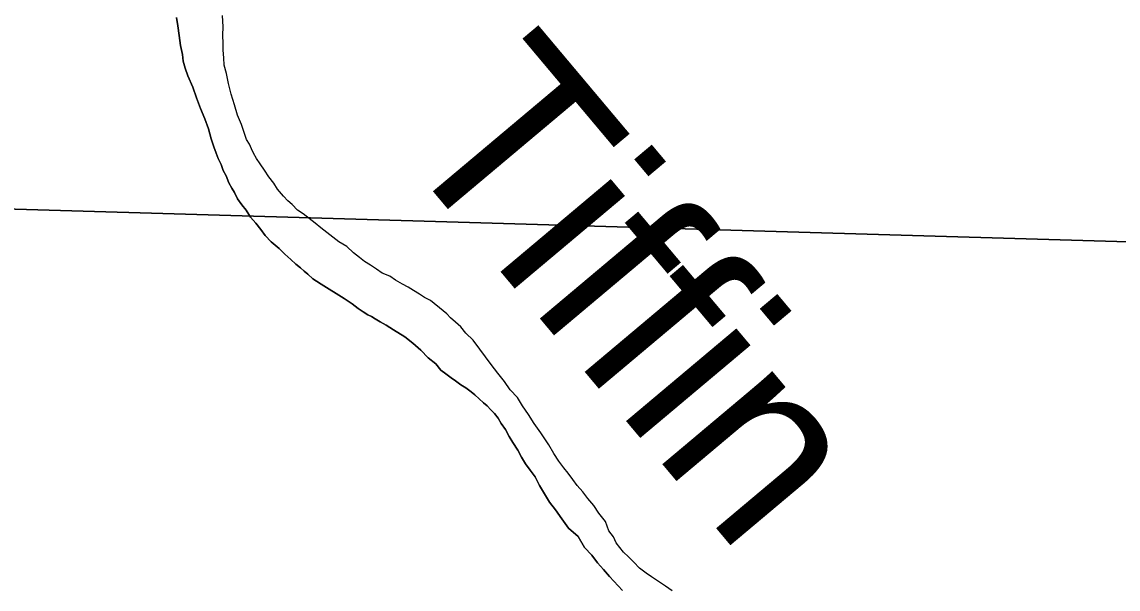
# Model space of a CAD drawing. Extents: x 2.4 to 73.1, y 4.5 to 25.6.
# Drawn here: x 34.688 to 34.9648, y 24.0025 to 24.1457 of the extents above; entities that cross this region are included whole.
import ezdxf

# ---------------------------------------------------------------- set-up
doc = ezdxf.new("R2010")
doc.units = 0
for name, color, linetype in [('GM_X_Major_River', 7, 'Continuous'), ('GM_X_Major_River_Text', 7, 'Continuous'), ('GM_X_Section', 7, 'Continuous')]:
    doc.layers.add(name, color=color, linetype=linetype)

msp = doc.modelspace()

# ---------------------------------------------------------------- linework, layer by layer
at = {"layer": 'GM_X_Major_River'}
for points in [[(34.72707, 24.14685), (34.7274, 24.14476), (34.72772, 24.14228), (34.72803, 24.1398), (34.72855, 24.13751), (34.72869, 24.1358), (34.72922, 24.13408), (34.72993, 24.13216), (34.73119, 24.12928), (34.73207, 24.1266), (34.73314, 24.12391), (34.73421, 24.12123), (34.7351, 24.11874), (34.7358, 24.11625), (34.7365, 24.11415), (34.73704, 24.11261), (34.73757, 24.11127), (34.73829, 24.10973), (34.73882, 24.1082), (34.73955, 24.10685), (34.74027, 24.10513), (34.74099, 24.10378)], [(34.74099, 24.10378), (34.74027, 24.10513), (34.73955, 24.10685), (34.73882, 24.1082), (34.73829, 24.10973), (34.73757, 24.11127), (34.73704, 24.11261), (34.7365, 24.11415), (34.7358, 24.11625), (34.7351, 24.11874), (34.73421, 24.12123), (34.73314, 24.12391), (34.73207, 24.1266), (34.73119, 24.12928), (34.72993, 24.13216), (34.72922, 24.13408), (34.72869, 24.1358), (34.72855, 24.13751), (34.72803, 24.1398), (34.72772, 24.14228), (34.7274, 24.14476), (34.72707, 24.14685)], [(34.84251, 24.0093), (34.84121, 24.01066), (34.83991, 24.01184), (34.83899, 24.013), (34.83807, 24.01416), (34.83735, 24.0157), (34.83625, 24.01725), (34.83536, 24.01955), (34.8337, 24.02168), (34.83242, 24.02361), (34.83095, 24.02535), (34.82966, 24.0271), (34.82818, 24.02865), (34.82708, 24.0302), (34.82598, 24.03175), (34.82487, 24.0331), (34.82359, 24.03484), (34.82231, 24.03678), (34.82103, 24.0389), (34.81902, 24.04199), (34.81737, 24.04431), (34.81591, 24.04662), (34.81444, 24.04875), (34.81317, 24.05087), (34.81132, 24.05281), (34.80985, 24.05494), (34.80819, 24.05707), (34.80654, 24.0592), (34.80507, 24.06114), (34.8036, 24.06307), (34.80195, 24.06539), (34.80009, 24.06715), (34.7988, 24.0687), (34.7975, 24.06987), (34.7962, 24.07104), (34.79528, 24.07202), (34.79435, 24.0728), (34.79118, 24.07535), (34.78968, 24.07615), (34.78837, 24.07694), (34.78688, 24.07793), (34.78557, 24.07872), (34.78407, 24.07952), (34.78238, 24.08051), (34.78089, 24.0815), (34.77901, 24.08231), (34.77751, 24.08329), (34.77602, 24.08428), (34.77453, 24.08527), (34.77322, 24.08625), (34.77173, 24.08743), (34.77006, 24.08899), (34.768, 24.09018), (34.76651, 24.09136), (34.76502, 24.09253), (34.76353, 24.09371), (34.76204, 24.09489), (34.76055, 24.09607), (34.75906, 24.09724), (34.75757, 24.09823), (34.75627, 24.09959), (34.75516, 24.10057), (34.75405, 24.10174), (34.75257, 24.10348), (34.75166, 24.10503), (34.75037, 24.10658), (34.74927, 24.10831), (34.74817, 24.10986), (34.74726, 24.11121), (34.74653, 24.11256), (34.74599, 24.11372), (34.74545, 24.11487), (34.74472, 24.11603), (34.74419, 24.11756), (34.74349, 24.11985), (34.74241, 24.12216), (34.74171, 24.12484), (34.74083, 24.12752), (34.74014, 24.13019), (34.73963, 24.13267), (34.73911, 24.13478), (34.73897, 24.13668), (34.73883, 24.13858), (34.73887, 24.14029), (34.73874, 24.14238), (34.73879, 24.14447), (34.73867, 24.14732)], [(34.84251, 24.0093), (34.84121, 24.01066), (34.83991, 24.01184), (34.83899, 24.013), (34.83807, 24.01416), (34.83735, 24.0157), (34.83625, 24.01725), (34.83536, 24.01955), (34.8337, 24.02168), (34.83242, 24.02361), (34.83095, 24.02535), (34.82966, 24.0271), (34.82818, 24.02865), (34.82708, 24.0302), (34.82598, 24.03175), (34.82487, 24.0331), (34.82359, 24.03484), (34.82231, 24.03678), (34.82103, 24.0389), (34.81902, 24.04199), (34.81737, 24.04431), (34.81591, 24.04662), (34.81444, 24.04875), (34.81317, 24.05087), (34.81132, 24.05281), (34.80985, 24.05494), (34.80819, 24.05707), (34.80654, 24.0592), (34.80507, 24.06114), (34.8036, 24.06307), (34.80195, 24.06539), (34.80009, 24.06715), (34.7988, 24.0687), (34.7975, 24.06987), (34.7962, 24.07104), (34.79528, 24.07202), (34.79435, 24.0728), (34.79118, 24.07535), (34.78968, 24.07615), (34.78837, 24.07694), (34.78688, 24.07793), (34.78557, 24.07872), (34.78407, 24.07952), (34.78238, 24.08051), (34.78089, 24.0815), (34.77901, 24.08231), (34.77751, 24.08329), (34.77602, 24.08428), (34.77453, 24.08527), (34.77322, 24.08625), (34.77173, 24.08743), (34.77006, 24.08899), (34.768, 24.09018), (34.76651, 24.09136), (34.76502, 24.09253), (34.76353, 24.09371), (34.76204, 24.09489), (34.76055, 24.09607), (34.75906, 24.09724), (34.75757, 24.09823), (34.75627, 24.09959), (34.75516, 24.10057), (34.75405, 24.10174), (34.75257, 24.10348), (34.75166, 24.10503), (34.75037, 24.10658), (34.74927, 24.10831), (34.74817, 24.10986), (34.74726, 24.11121), (34.74653, 24.11256), (34.74599, 24.11372), (34.74545, 24.11487), (34.74472, 24.11603), (34.74419, 24.11756), (34.74349, 24.11985), (34.74241, 24.12216), (34.74171, 24.12484), (34.74083, 24.12752), (34.74014, 24.13019), (34.73963, 24.13267), (34.73911, 24.13478), (34.73897, 24.13668), (34.73883, 24.13858), (34.73887, 24.14029), (34.73874, 24.14238), (34.73879, 24.14447), (34.73867, 24.14732)], [(34.74099, 24.10378), (34.74172, 24.10262), (34.74244, 24.10108), (34.74355, 24.09954), (34.74465, 24.09818), (34.74575, 24.09644), (34.74704, 24.09489), (34.74833, 24.09334), (34.74943, 24.09179), (34.75091, 24.09024), (34.75295, 24.08848), (34.75444, 24.08711), (34.75592, 24.08574), (34.75722, 24.08457), (34.75834, 24.08359), (34.75927, 24.08281), (34.7602, 24.08202), (34.7615, 24.08085), (34.76243, 24.08026), (34.76355, 24.07947), (34.76935, 24.07591), (34.77141, 24.07452), (34.7729, 24.07335), (34.77421, 24.07256), (34.77532, 24.07177), (34.77626, 24.07136), (34.7772, 24.07077), (34.77851, 24.06998), (34.78001, 24.06918), (34.78188, 24.06799), (34.78468, 24.06621), (34.78673, 24.06464), (34.78878, 24.06288), (34.79063, 24.06093), (34.79249, 24.05937), (34.79378, 24.05782), (34.79508, 24.05683), (34.79639, 24.05585), (34.79751, 24.05506), (34.79881, 24.05408), (34.80012, 24.05329), (34.80143, 24.05231), (34.80236, 24.05152), (34.80347, 24.05055), (34.80459, 24.04957), (34.80552, 24.04878), (34.80644, 24.04781), (34.80737, 24.04684), (34.80829, 24.04568), (34.80901, 24.04433), (34.81011, 24.04278), (34.81102, 24.04105), (34.81193, 24.03951), (34.81321, 24.03758), (34.81412, 24.03584), (34.81521, 24.03411), (34.81631, 24.03256), (34.8176, 24.03082), (34.81869, 24.0287), (34.81996, 24.02658), (34.82124, 24.02446), (34.82271, 24.02253), (34.82436, 24.02021), (34.82601, 24.01789), (34.82843, 24.01574), (34.83007, 24.01304), (34.83192, 24.01109), (34.83339, 24.00915), (34.83486, 24.00741), (34.83634, 24.00566), (34.83967, 24.00216)], [(34.83967, 24.00216), (34.83634, 24.00566), (34.83486, 24.00741), (34.83339, 24.00915), (34.83192, 24.01109), (34.83007, 24.01304), (34.82843, 24.01574), (34.82601, 24.01789), (34.82436, 24.02021), (34.82271, 24.02253), (34.82124, 24.02446), (34.81996, 24.02658), (34.81869, 24.0287), (34.8176, 24.03082), (34.81631, 24.03256), (34.81521, 24.03411), (34.81412, 24.03584), (34.81321, 24.03758), (34.81193, 24.03951), (34.81102, 24.04105), (34.81011, 24.04278), (34.80901, 24.04433), (34.80829, 24.04568), (34.80737, 24.04684), (34.80644, 24.04781), (34.80552, 24.04878), (34.80459, 24.04957), (34.80347, 24.05055), (34.80236, 24.05152), (34.80143, 24.05231), (34.80012, 24.05329), (34.79881, 24.05408), (34.79751, 24.05506), (34.79639, 24.05585), (34.79508, 24.05683), (34.79378, 24.05782), (34.79249, 24.05937), (34.79063, 24.06093), (34.78878, 24.06288), (34.78673, 24.06464), (34.78468, 24.06621), (34.78188, 24.06799), (34.78001, 24.06918), (34.77851, 24.06998), (34.7772, 24.07077), (34.77626, 24.07136), (34.77532, 24.07177), (34.77421, 24.07256), (34.7729, 24.07335), (34.77141, 24.07452), (34.76935, 24.07591), (34.76355, 24.07947), (34.76243, 24.08026), (34.7615, 24.08085), (34.7602, 24.08202), (34.75927, 24.08281), (34.75834, 24.08359), (34.75722, 24.08457), (34.75592, 24.08574), (34.75444, 24.08711), (34.75295, 24.08848), (34.75091, 24.09024), (34.74943, 24.09179), (34.74833, 24.09334), (34.74704, 24.09489), (34.74575, 24.09644), (34.74465, 24.09818), (34.74355, 24.09954), (34.74244, 24.10108), (34.74172, 24.10262), (34.74099, 24.10378)], [(34.8522, 24.00203), (34.85052, 24.00321), (34.84847, 24.00459), (34.84697, 24.00558), (34.84567, 24.00656), (34.84399, 24.00775), (34.84251, 24.0093)], [(34.8522, 24.00203), (34.85052, 24.00321), (34.84847, 24.00459), (34.84697, 24.00558), (34.84567, 24.00656), (34.84399, 24.00775), (34.84251, 24.0093)]]:
    msp.add_lwpolyline(points, dxfattribs=at)
at = {"layer": 'GM_X_Section'}
for points in [[(34.59249, 24.59493), (35.09559, 24.58561), (35.09073, 24.08656), (34.58869, 24.10135)], [(35.09073, 24.08656), (35.07727, 23.59263), (34.57374, 23.59967), (34.58869, 24.10135)]]:
    msp.add_lwpolyline(points, close=True, dxfattribs=at)

# ---------------------------------------------------------------- texts
at = {"layer": 'GM_X_Major_River_Text'}
msp.add_text('Tiffin', height=0.047369, rotation=310.0441, dxfattribs=at).set_placement((34.78124, 24.11551))

doc.saveas('drawing.dxf')
